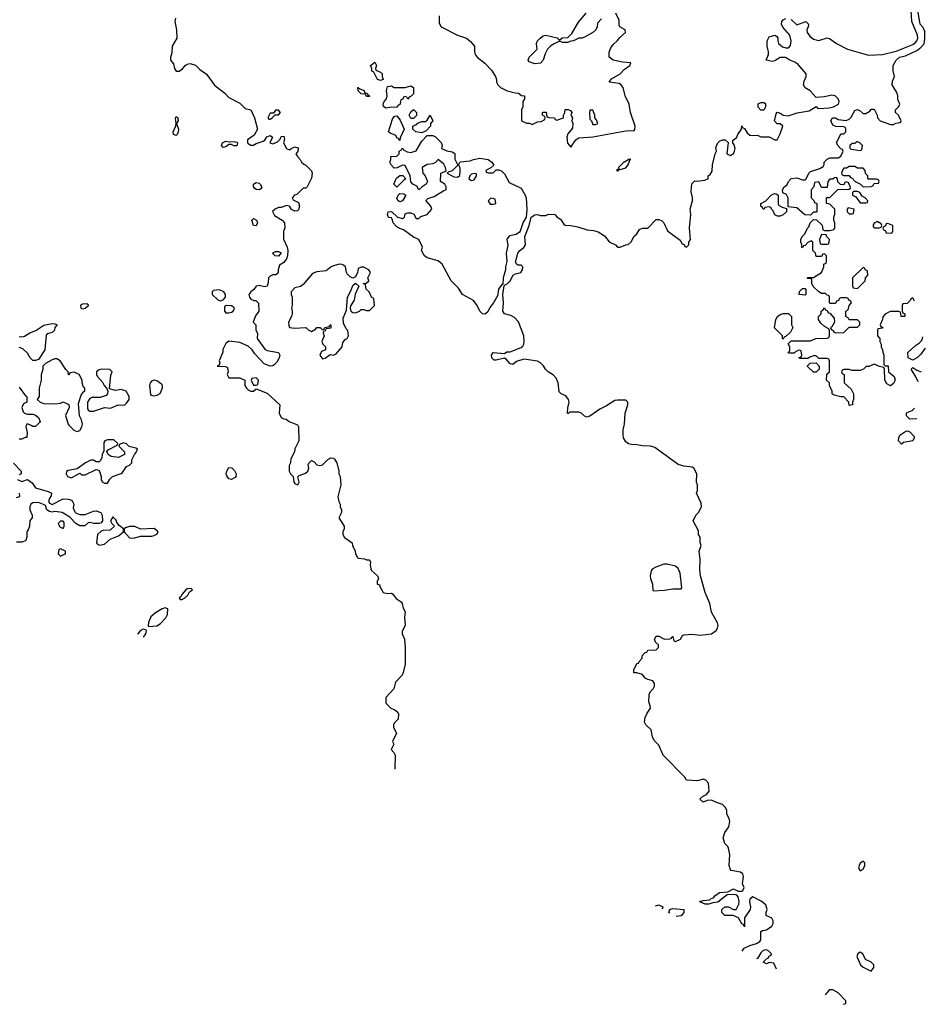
# Model space of a CAD drawing. Header units: inches. Extents: x 2380249 to 2585472, y 382747 to 546448.
# Tile 274 of 626: x 2483474 to 2490042, y 425804 to 432943. Entities that reach past the tile are written whole.
import ezdxf

# ---------------------------------------------------------------- set-up
doc = ezdxf.new("R2010")
doc.units = ezdxf.units.IN
doc.header["$MEASUREMENT"] = 0
for name, color, linetype in [('C4482', 7, 'Continuous'), ('C4483', 7, 'Continuous'), ('C4493', 7, 'Continuous')]:
    doc.layers.add(name, color=color, linetype=linetype)

msp = doc.modelspace()

# ---------------------------------------------------------------- linework, layer by layer
at = {"layer": 'C4482', "color": 4}
for points, elevation in [([(2483522, 430000), (2483518, 429990), (2483528, 429950), (2483526, 429914), (2483514, 429914), (2483490, 429902), (2483470, 429902)], 48), ([(2483596.4, 430000), (2483590, 429994), (2483570, 429994), (2483556.9, 430000)], 48), ([(2483834.3, 430000), (2483866.4, 429966.4), (2483890, 429958), (2483910, 429964.7), (2483924, 429990), (2483926.3, 430000)], 48), ([(2485492, 430000), (2485495.3, 429990), (2485498, 429890), (2485468.9, 429831.1), (2485468, 429810), (2485440.4, 429759.6), (2485438, 429730), (2485428, 429710), (2485428.7, 429670), (2485438, 429650), (2485458, 429630), (2485462.7, 429590), (2485470, 429579), (2485490.7, 429570), (2485500.7, 429590), (2485491.6, 429628.4), (2485501, 429639), (2485546.4, 429653.6), (2485564.7, 429670), (2485571, 429690), (2485565.4, 429714.6), (2485571.6, 429728.4), (2485590, 429746), (2485610, 429738), (2485630, 429714), (2485650, 429709.5), (2485670, 429715.1), (2485710, 429754), (2485730, 429765.2), (2485750, 429764), (2485756.6, 429756.6), (2485773.2, 429730), (2485788, 429670), (2485788, 429650), (2485798, 429630), (2485802, 429570), (2485782, 429482), (2485788.4, 429448.4), (2485798, 429430), (2485798, 429410), (2485808, 429390), (2485808, 429370), (2485788, 429330), (2485828, 429270), (2485828, 429250), (2485818, 429230), (2485818, 429210), (2485828.9, 429188.9), (2485886, 429150), (2485888, 429130), (2485908, 429090), (2485908.9, 429068.9), (2485923.1, 429043.1), (2485930, 429038), (2485974.6, 429034.6), (2485990, 429026), (2486010, 429026), (2486018, 429010), (2486015.3, 428990), (2486020.4, 428960.4), (2486026, 428950), (2486068.7, 428910), (2486075.3, 428890), (2486066, 428870), (2486066, 428850), (2486086, 428846), (2486086, 428834), (2486110, 428788.7), (2486141.2, 428781.2), (2486170, 428785.2), (2486178.9, 428778.9), (2486205.6, 428745.6), (2486241.2, 428721.2), (2486249, 428710), (2486256, 428676), (2486269, 428649), (2486265.1, 428610), (2486269.4, 428550.6), (2486248.7, 428510), (2486248.7, 428490), (2486264, 428450), (2486269, 428390), (2486268.9, 428271.1), (2486255.3, 428210), (2486248.7, 428190), (2486200.2, 428139.8), (2486188, 428090), (2486128.9, 428028.9), (2486130, 427986), (2486166, 427950), (2486190, 427942), (2486208, 427930), (2486222, 427910), (2486218, 427870), (2486190, 427842), (2486184, 427830), (2486184, 427810), (2486208, 427770), (2486178, 427710), (2486188, 427690), (2486168.7, 427650), (2486188.7, 427628.7), (2486198, 427610), (2486195, 427508.8)], 44), ([(2488712.5, 426189), (2488729.1, 426210.9), (2488769.2, 426230.8), (2488816.5, 426243.5), (2488842, 426258), (2488848.7, 426270), (2488848.4, 426331.6), (2488860.4, 426339.6), (2488890, 426344.7), (2488928, 426370), (2488938, 426390), (2488938, 426410), (2488928.4, 426428.4), (2488888.4, 426448.4), (2488888.7, 426470), (2488895.3, 426490), (2488884, 426524), (2488852.5, 426552.5), (2488790, 426584), (2488770, 426566), (2488767.3, 426550), (2488774, 426510), (2488770.6, 426490), (2488731, 426430), (2488730, 426366), (2488722, 426382), (2488710, 426386), (2488686, 426430), (2488648.4, 426448.4), (2488588.7, 426448.7), (2488566, 426470), (2488566, 426490), (2488588.7, 426511.3), (2488614, 426510), (2488650, 426491.3), (2488670, 426492), (2488689.2, 426530), (2488692.7, 426550), (2488684, 426584), (2488675.3, 426595.3), (2488659, 426599), (2488603.6, 426596.4), (2488536, 426544), (2488499.6, 426540.4), (2488470.8, 426529.2), (2488446, 426530), (2488406, 426546), (2488406, 426550), (2488430, 426556), (2488479, 426561), (2488488, 426570), (2488504.7, 426575.3), (2488515.3, 426590), (2488550, 426614.8), (2488610, 426618), (2488650, 426641), (2488683.6, 426623.6), (2488710, 426624.7), (2488718, 426630), (2488728, 426650), (2488716.4, 426676.4), (2488722.7, 426730), (2488719, 426750), (2488702, 426762), (2488634, 426774), (2488625.6, 426785.6), (2488619, 426810), (2488624, 426890), (2488614.6, 426934.6), (2488608.9, 426948.9), (2488588, 426970), (2488575.3, 427010), (2488588.7, 427050), (2488618, 427090), (2488624, 427130), (2488619, 427150), (2488603.2, 427183.2), (2488601.2, 427210), (2488593.2, 427230), (2488572.1, 427252.1), (2488526.3, 427266.3), (2488490, 427284), (2488459.6, 427280.4), (2488430, 427269), (2488406, 427290), (2488426, 427310), (2488454.6, 427325.4), (2488475.3, 427350), (2488470, 427406), (2488450, 427428), (2488430, 427435.3), (2488390, 427424), (2488309.1, 427429.1), (2488298, 427450), (2488140.9, 427610), (2488110, 427682), (2488075.5, 427715.5), (2488064.1, 427744.1), (2488054, 427794), (2488015.3, 427830), (2488006, 427850), (2488010, 427882), (2488024.7, 427915.3), (2488048, 427950), (2488047.3, 427967.3), (2488036.4, 427996.4), (2488038, 428050), (2488048.7, 428071.3), (2488068, 428090), (2488078, 428110), (2488078, 428130), (2488066, 428150), (2488030, 428158), (2488010, 428168), (2487990, 428195.3), (2487950, 428208), (2487928, 428208), (2487928, 428230), (2487950, 428274), (2487962, 428278), (2487966, 428290), (2487987.3, 428312.7), (2487988, 428330), (2488010, 428354), (2488022, 428358), (2488028.4, 428371.6), (2488090, 428374), (2488106, 428390), (2488106, 428410), (2488086, 428430), (2488078, 428450), (2488090, 428474), (2488110, 428472), (2488150, 428452), (2488190, 428454), (2488202, 428458), (2488206, 428470), (2488211.6, 428471.6), (2488218, 428438), (2488230, 428434), (2488266, 428450), (2488282, 428478), (2488290, 428482), (2488350, 428486.8), (2488410, 428480.7), (2488490, 428491), (2488525.2, 428514.8), (2488534, 428530), (2488539, 428550), (2488535.3, 428570), (2488490, 428646), (2488478, 428710), (2488445.2, 428790), (2488412.3, 428910), (2488407.2, 428952.8), (2488409.5, 429030), (2488402.7, 429090), (2488415.3, 429130), (2488408.7, 429151.3), (2488408, 429190), (2488398, 429210), (2488396.4, 429236.4), (2488358, 429310), (2488378, 429350), (2488398, 429370), (2488418, 429410), (2488416.4, 429436.4), (2488382, 429510), (2488388.7, 429530), (2488388.7, 429570), (2488382, 429590), (2488384, 429650), (2488364, 429690), (2488350, 429698), (2488290, 429705.1), (2488250, 429717), (2488080.1, 429840.1), (2488049.6, 429849.6), (2487991.8, 429851.8), (2487950, 429860.9), (2487910, 429862.9), (2487890, 429867.3), (2487870, 429880.9), (2487851.8, 429910), (2487849.6, 429930), (2487851.6, 429970), (2487858.9, 430000)], 36), ([(2483430, 429728), (2483486, 429670), (2483486, 429650), (2483470, 429642)], 48), ([(2483458, 429610), (2483490, 429594), (2483530, 429608.7), (2483565.2, 429585.2), (2483590, 429548), (2483682, 429522), (2483706, 429510), (2483702, 429490), (2483689.3, 429470.7), (2483684, 429450), (2483690, 429438), (2483710, 429428), (2483790, 429468), (2483827.3, 429467.3), (2483850, 429458), (2483858, 429450), (2483868, 429430), (2483863.1, 429403.1), (2483874, 429374), (2483884, 429364), (2483910, 429355.3), (2483950, 429355.3), (2484010, 429379.3), (2484030, 429382.7), (2484062, 429370), (2484073.2, 429350), (2484075.3, 429310), (2484064.7, 429295.3), (2484049.3, 429290.7), (2484010.8, 429290.8), (2483982, 429298), (2483970, 429294), (2483947.3, 429272.7), (2483910, 429272), (2483882, 429290), (2483836.9, 429336.9), (2483782, 429370), (2483730, 429378), (2483710, 429372), (2483690, 429378), (2483672, 429390), (2483661, 429421), (2483648.2, 429428.2), (2483610, 429442.4), (2483570, 429438.8), (2483555.3, 429430), (2483548, 429410), (2483548, 429390), (2483566, 429350), (2483566, 429330), (2483548.4, 429311.6), (2483546, 429270), (2483536.4, 429243.6), (2483526, 429230), (2483526, 429190), (2483518, 429170), (2483515.3, 429164.7), (2483490, 429154), (2483450, 429154)], 48), ([(2483450, 429477.2), (2483474.4, 429485.6), (2483474, 429510)], 48), ([(2484370, 428524), (2484347.7, 428512.3), (2484331, 428490), (2484329.5, 428486.8)], 48), ([(2484371.9, 428464.6), (2484389, 428490), (2484393.6, 428513.6), (2484390, 428518), (2484370, 428524)], 48), ([(2488084.4, 426518.3), (2488110, 426526), (2488138, 426510), (2488132.9, 426492.9)], 36), ([(2488188.1, 426463.9), (2488182, 426470), (2488188, 426490), (2488210, 426498.8), (2488290.9, 426490.9), (2488291, 426470), (2488270, 426444), (2488234.5, 426439.6)], 36), ([(2488890, 426198), (2488866.4, 426193.6), (2488850, 426178), (2488823.6, 426136.4), (2488818.3, 426133.6)], 36), ([(2488962.3, 426058.1), (2488942, 426102), (2488910, 426106), (2488890, 426098), (2488866, 426110), (2488890, 426134), (2488902, 426138), (2488910, 426154), (2488922, 426158), (2488926, 426170), (2488906, 426190), (2488890, 426198)], 36), ([(2489447.5, 425803.7), (2489466, 425810), (2489466, 425830), (2489410, 425888), (2489370, 425908), (2489350, 425908), (2489339.6, 425900.4), (2489314.9, 425873.2)], 36)]:
    msp.add_lwpolyline(points, dxfattribs=dict(at, elevation=elevation))
for points, elevation in [([(2489870, 429866), (2489848, 429890), (2489848.4, 429911.6), (2489858, 429930), (2489900.4, 429959.6), (2489910, 429962), (2489930, 429954), (2489959.6, 429919.6), (2489962, 429910), (2489952, 429890), (2489883.6, 429876.4)], 32), ([(2484156.4, 429896.4), (2484110, 429895.3), (2484091.6, 429888.4), (2484083.6, 429876.4), (2484083.6, 429816.4), (2484072, 429790), (2484070, 429766), (2484056.9, 429743.1), (2484050, 429738), (2484030, 429738), (2484010, 429748), (2483990, 429748), (2483951.1, 429728.9), (2483890, 429686), (2483826, 429674), (2483812.7, 429667.3), (2483812, 429650), (2483822, 429630), (2483850, 429622), (2483910, 429654), (2483923.6, 429643.6), (2483950, 429642), (2484030, 429682), (2484039.6, 429679.6), (2484050, 429674), (2484064.7, 429630), (2484064.7, 429610), (2484071.6, 429591.6), (2484090, 429582), (2484110, 429582), (2484128.9, 429611.1), (2484148, 429630), (2484210, 429652), (2484220.4, 429659.6), (2484250, 429702), (2484270, 429712), (2484288, 429730), (2484288, 429752), (2484306, 429790), (2484322, 429810), (2484328, 429830), (2484317.2, 429837.2), (2484269, 429849), (2484250, 429868), (2484225.4, 429874.6), (2484198, 429862), (2484194, 429850), (2484234, 429810), (2484234, 429790), (2484190, 429768.7), (2484136.5, 429776.5), (2484115.3, 429790), (2484107.3, 429812.7), (2484115.3, 429824.7), (2484182, 429858), (2484186, 429870)], 48), ([(2485010, 429609.2), (2484990, 429614), (2484975.5, 429635.5), (2484972.7, 429650), (2484976, 429670), (2484990, 429694.8), (2485013, 429693), (2485033, 429673), (2485044, 429650), (2485042.8, 429630), (2485037.5, 429622.5)], 44), ([(2483790, 429306), (2483770, 429306), (2483754, 429290), (2483766, 429266), (2483790, 429254), (2483798, 429270), (2483796.4, 429296.4)], 48), ([(2484150, 429338), (2484132, 429310), (2484142, 429290), (2484162, 429270), (2484130, 429242), (2484080.7, 429239.3), (2484066, 429234), (2484038, 429210), (2484032, 429150), (2484039.6, 429139.6), (2484052, 429132), (2484090, 429141), (2484130, 429176), (2484190, 429200.7), (2484228, 429230), (2484226, 429250), (2484196.4, 429276.4), (2484178, 429298), (2484173.6, 429313.6)], 48), ([(2484270, 429268.7), (2484241, 429259), (2484232, 429250), (2484232, 429230), (2484270, 429186.8), (2484290, 429182.8), (2484310, 429186), (2484350, 429198), (2484430, 429198), (2484450, 429202), (2484468.4, 429211.6), (2484478, 429230), (2484450, 429253.2), (2484350, 429248), (2484308.4, 429268.4)], 48), ([(2483770, 429106), (2483758, 429102), (2483754, 429070), (2483770, 429054), (2483790, 429062), (2483806, 429070), (2483806, 429090)], 48), ([(2488170, 428994), (2488146, 428994), (2488086.4, 428973.6), (2488062, 428958), (2488053.7, 428946.3), (2488045.5, 428910), (2488048, 428890), (2488063, 428850), (2488065.8, 428805.8), (2488070, 428801), (2488150, 428806.8), (2488210, 428817.1), (2488270, 428816), (2488275.9, 428824.1), (2488263.5, 428930), (2488250, 428962.7), (2488230, 428979.3)], 44), ([(2484718, 428818), (2484690, 428817.2), (2484678, 428810), (2484650, 428775.3), (2484642, 428758), (2484632, 428750), (2484638, 428738), (2484650, 428738), (2484670, 428747.3), (2484692.7, 428770), (2484705.2, 428794.8), (2484728, 428810)], 48), ([(2484530, 428677.2), (2484507.7, 428672.3), (2484458, 428642), (2484426.4, 428613.6), (2484407.3, 428572.7), (2484406, 428546), (2484410, 428542), (2484470, 428547.3), (2484496.2, 428563.8), (2484535.1, 428604.9), (2484546.6, 428630), (2484548, 428670)], 48), ([(2489590, 426842), (2489570, 426828), (2489561, 426810), (2489558, 426790), (2489570, 426772), (2489590, 426784.7), (2489604, 426810), (2489602, 426830)], 36), ([(2489570, 426182), (2489562, 426178), (2489552, 426170), (2489544.7, 426150), (2489572, 426090), (2489590, 426072), (2489650, 426044.7), (2489668.7, 426070), (2489668, 426090), (2489650, 426108), (2489608.7, 426128.7), (2489588, 426170)], 36)]:
    msp.add_lwpolyline(points, close=True, dxfattribs=dict(at, elevation=elevation))
at = {"layer": 'C4483', "color": 4}
for points, elevation in [([(2486516, 432970), (2486516.9, 432916.9), (2486530.9, 432890.9), (2486650, 432831.3), (2486714, 432810), (2486743.6, 432783.6), (2486771.6, 432751.6), (2486771.3, 432710), (2486778, 432690), (2486792, 432670), (2486846.4, 432626.4), (2486896.9, 432576.9), (2486924.7, 432530), (2486932, 432510), (2486932, 432490), (2486942, 432470), (2486962, 432450), (2487010, 432426), (2487068.4, 432411.6), (2487091.1, 432411.1), (2487112.7, 432392.7), (2487134, 432390), (2487134, 432370), (2487122, 432350), (2487122, 432310), (2487114, 432290), (2487114, 432210), (2487150, 432192), (2487171.6, 432191.6), (2487190, 432182), (2487230, 432202), (2487256.4, 432203.6), (2487282, 432218), (2487286, 432230), (2487282, 432242), (2487266, 432250), (2487266, 432270), (2487270, 432272), (2487291.1, 432271.1), (2487298, 432238), (2487312.7, 432232.7), (2487351.6, 432231.6), (2487358, 432218), (2487370, 432214), (2487418, 432230), (2487418, 432250), (2487428, 432270), (2487430, 432291), (2487451.3, 432291.3), (2487470, 432282), (2487478, 432270), (2487472, 432250), (2487482, 432230), (2487478, 432210), (2487484.7, 432190), (2487483.6, 432156.4), (2487450, 432115.3), (2487441.6, 432090), (2487446.7, 432046.7), (2487470, 432018), (2487507.2, 432072.8), (2487530, 432085.3), (2487630, 432093.4), (2487870, 432136.9), (2487930, 432138.8), (2487934.2, 432145.8), (2487936.4, 432170), (2487903, 432270), (2487893.3, 432330), (2487864.7, 432390), (2487851.2, 432451.2), (2487833.4, 432473.4), (2487820.7, 432480.7), (2487748, 432490), (2487766.3, 432513.7), (2487830, 432551.3), (2487858, 432582), (2487898, 432610), (2487906, 432630), (2487845.4, 432634.6), (2487778, 432650), (2487748, 432670), (2487748.4, 432708.4), (2487760.2, 432739.8), (2487778, 432762), (2487809.1, 432790.9), (2487825.6, 432814.4), (2487868, 432850), (2487866, 432870), (2487826, 432890), (2487820.4, 432900.4), (2487820.4, 432940.4), (2487798, 432990)], 44), ([(2487694, 432950), (2487663.6, 432916.4), (2487662, 432890), (2487652, 432870), (2487631.3, 432850), (2487570, 432815.3), (2487550, 432808.7), (2487530, 432808.7), (2487490, 432788.7), (2487470, 432788), (2487450, 432778), (2487410, 432778), (2487390, 432786), (2487350, 432768), (2487326.4, 432753.6), (2487302, 432730), (2487284.7, 432695.3), (2487271.3, 432650), (2487250, 432628.7), (2487210, 432622), (2487170, 432638), (2487162, 432650), (2487168.7, 432670), (2487228, 432730), (2487222, 432770), (2487229.4, 432790.6), (2487248.7, 432810), (2487270, 432824.7), (2487290, 432830.8), (2487371.1, 432811.1), (2487390, 432794), (2487408.9, 432811.1), (2487450, 432814), (2487478, 432842), (2487526, 432926), (2487582, 432990)], 44), ([(2489070, 432944.7), (2489110, 432904.7), (2489174, 432930), (2489194, 432910), (2489192, 432892), (2489182, 432870), (2489184.7, 432850), (2489203.5, 432823.5), (2489230, 432801), (2489270, 432790.8), (2489330, 432811), (2489346.4, 432806.4), (2489398, 432770), (2489478, 432730), (2489630, 432686), (2489730, 432690.4), (2489830, 432714), (2489950, 432762.8), (2489970, 432776.5), (2489980.4, 432790), (2489986.4, 432810), (2489985.6, 432830), (2489943.1, 432930), (2489938.4, 433010)], 36), ([(2490000, 432939.5), (2489987.8, 433010), (2489990, 433031.3), (2490000, 433054.7)], 32), ([(2484605.1, 432954.9), (2484600.5, 432930), (2484612, 432870), (2484612.7, 432810), (2484579.6, 432750), (2484578, 432702), (2484568.4, 432668.4), (2484568, 432650), (2484590, 432622), (2484597, 432590), (2484609.4, 432570), (2484631.4, 432568.6), (2484653.8, 432586.2), (2484673.4, 432610), (2484690, 432620.5), (2484710, 432626), (2484750, 432612.6), (2484780.5, 432580.5), (2484830, 432547.3), (2484887.2, 432467.2), (2484960.9, 432410), (2484990, 432379.5), (2485070, 432338), (2485110, 432299), (2485150, 432288), (2485178, 432230), (2485199, 432150), (2485174, 432106), (2485127.5, 432072.5), (2485126, 432050), (2485130, 432045.2), (2485150, 432032.7), (2485170, 432033.2), (2485190, 432045.2), (2485239.1, 432060.9), (2485252, 432070), (2485265.8, 432094.2), (2485290, 432102), (2485308, 432090), (2485288.7, 432050), (2485310, 432042), (2485343.6, 432056.4), (2485363.6, 432076.4), (2485370, 432095.3), (2485390, 432098), (2485393.6, 432073.6), (2485388, 432050), (2485408.7, 432010), (2485430, 431998), (2485442, 432010), (2485470, 432021.2), (2485494, 432014), (2485492.5, 431987.5), (2485478, 431970), (2485488, 431950), (2485508.7, 431930), (2485518, 431910), (2485534.6, 431894.6), (2485550, 431888.7), (2485590, 431846), (2485595.3, 431830), (2485590, 431794), (2485558, 431730), (2485550, 431722), (2485530, 431722), (2485484, 431676), (2485468, 431670), (2485449.2, 431650.8), (2485456.4, 431636.4), (2485496.6, 431616.6), (2485502.9, 431590), (2485496.9, 431563.1), (2485490, 431557.3), (2485470, 431553.4), (2485445.8, 431565.8), (2485430, 431591.3), (2485410, 431596), (2485370, 431582), (2485350, 431582), (2485326, 431570), (2485308.4, 431551.6), (2485323.1, 431523.1), (2485378, 431490), (2485395.3, 431470), (2485398, 431430), (2485388, 431410), (2485388.4, 431351.6), (2485414.6, 431294.6), (2485418, 431270), (2485415.3, 431230), (2485408, 431210), (2485390, 431182), (2485358, 431162), (2485348, 431130), (2485348, 431110), (2485340.4, 431099.6), (2485330, 431092), (2485310, 431092), (2485290, 431082), (2485278, 431070), (2485276.4, 431036.4), (2485268.4, 431011.6), (2485250, 431006), (2485210, 431016), (2485190, 431011.3), (2485172.7, 430987.3), (2485149.5, 430970.5), (2485137.2, 430950), (2485141.2, 430930), (2485150, 430915.3), (2485172.7, 430907.3), (2485187.3, 430907.3), (2485207.3, 430887.3), (2485208, 430830), (2485184.1, 430795.9), (2485168, 430750), (2485186, 430730), (2485187.3, 430692.7), (2485198, 430670), (2485197.2, 430630), (2485252.9, 430552.9), (2485270, 430544), (2485350, 430528.7), (2485361.2, 430510), (2485356, 430490), (2485339.5, 430460.5), (2485320.4, 430439.6), (2485310, 430432), (2485290, 430431.3), (2485247.7, 430447.7), (2485180.7, 430520.7), (2485160.7, 430550), (2485130, 430576), (2485070, 430602), (2484990, 430611.3), (2484970, 430594), (2484948.4, 430551.6), (2484947.3, 430532.7), (2484922, 430470), (2484926, 430454), (2484922, 430438), (2484906, 430430), (2484967.3, 430427.3), (2484982, 430422), (2484986, 430390), (2484978, 430370), (2484990, 430346), (2485070, 430346), (2485106, 430330), (2485108, 430290), (2485118, 430270), (2485130, 430258), (2485150, 430248.7), (2485170, 430248.7), (2485190, 430266), (2485270, 430235.3), (2485362, 430150), (2485355.3, 430090), (2485370, 430058), (2485390, 430048), (2485407.3, 430047.3), (2485428.7, 430028.7), (2485490, 430006), (2485492, 430000)], 44), ([(2487858.9, 430000), (2487861.3, 430010), (2487865.1, 430090), (2487884.2, 430150), (2487883.7, 430170), (2487870, 430183.7), (2487810, 430184.7), (2487790, 430180.5), (2487730, 430142), (2487681.7, 430118.3), (2487610, 430069.2), (2487590, 430062), (2487569.1, 430069.1), (2487550, 430088), (2487530, 430098), (2487462, 430098), (2487450, 430086), (2487446, 430090), (2487448.9, 430128.9), (2487459, 430170), (2487455.3, 430190), (2487435.3, 430215.3), (2487402, 430230), (2487385.4, 430245.4), (2487379.6, 430310), (2487364.4, 430344.4), (2487345.7, 430365.7), (2487306.6, 430390), (2487288.4, 430408.4), (2487273.5, 430433.5), (2487250, 430455.1), (2487230, 430467), (2487130, 430481.2), (2487076, 430464), (2487050, 430442), (2487030, 430448), (2487002, 430482), (2486990, 430488.7), (2486930, 430474), (2486915.3, 430475.3), (2486898, 430490), (2486895.3, 430510), (2486908.7, 430530), (2486990, 430522), (2487006, 430534), (2487030, 430534.8), (2487110, 430564.9), (2487123.6, 430576.4), (2487129.7, 430590.3), (2487133.6, 430610), (2487129.6, 430650), (2487091.2, 430751.2), (2487063.1, 430783.1), (2487037.1, 430797.1), (2486989.6, 430809.6), (2486977.2, 430830), (2486983.7, 430890), (2486977.2, 430950), (2486987.3, 431012.7), (2486997.2, 431022.8), (2487010, 431027.3), (2487031.2, 431048.8), (2487053.2, 431090), (2487070, 431100.5), (2487108, 431110), (2487121.2, 431130), (2487124, 431150), (2487110, 431164), (2487090, 431164), (2487078, 431170), (2487069, 431190), (2487078, 431210), (2487086, 431250), (2487100.7, 431270), (2487129.8, 431290.2), (2487143.5, 431310), (2487138.4, 431370), (2487169.2, 431450), (2487184, 431510), (2487210, 431526.8), (2487230, 431531.3), (2487250, 431522), (2487290, 431522), (2487310, 431532), (2487354, 431530), (2487371.6, 431511.6), (2487396.9, 431496.9), (2487419.6, 431459.6), (2487430, 431452), (2487470, 431450.8), (2487521, 431441), (2487590, 431418.8), (2487634.4, 431414.4), (2487670, 431404.7), (2487714.4, 431374.4), (2487750, 431332), (2487794, 431310), (2487810, 431294), (2487830, 431294), (2487868.9, 431311.1), (2487888, 431312), (2487908.4, 431331.6), (2487930, 431372), (2487949.1, 431390.9), (2487970, 431422), (2487990, 431431.3), (2488030, 431432), (2488090, 431494), (2488110, 431494), (2488130, 431484.7), (2488144.7, 431470), (2488171, 431411), (2488263.6, 431343.6), (2488278, 431318), (2488292.7, 431312.7), (2488298, 431298), (2488310, 431294), (2488326, 431310), (2488326, 431330), (2488338, 431350), (2488332.3, 431430), (2488340.9, 431530), (2488336, 431570), (2488354.5, 431630), (2488354, 431654), (2488344.7, 431695.3), (2488348.4, 431751.6), (2488370, 431774), (2488390, 431772), (2488440.4, 431779.6), (2488466, 431790), (2488468, 431810), (2488480.4, 431819.6), (2488495.3, 431844.7), (2488499, 431890), (2488518, 431970), (2488528, 431990), (2488523.1, 432016.9), (2488538, 432050), (2488550, 432062), (2488570, 432071.3), (2488590, 432071.3), (2488612.7, 432052.7), (2488602, 431970), (2488630, 431958.8), (2488650, 431972), (2488659, 431990), (2488662, 432010), (2488655.3, 432035.3), (2488646, 432050), (2488646, 432070), (2488673.6, 432086.4), (2488682, 432110), (2488708.7, 432150), (2488710, 432174), (2488718, 432158), (2488730, 432154), (2488750, 432122), (2488770, 432104.7), (2488830, 432102), (2488850, 432094), (2488910, 432094), (2488950, 432072), (2488967.3, 432072.7), (2488990, 432114), (2489008, 432170), (2488990, 432188), (2488968.4, 432188.4), (2488948.9, 432208.9), (2488960.4, 432259.6), (2488968, 432272), (2488990, 432264.7), (2489010.7, 432250.7), (2489046.8, 432246.8), (2489112.1, 432267.9), (2489198.6, 432281.4), (2489250, 432314), (2489261, 432301), (2489270, 432298), (2489343.8, 432303.8), (2489375.3, 432310), (2489413.2, 432330), (2489417.2, 432350), (2489410, 432368), (2489388, 432390), (2489364.5, 432395.5), (2489310, 432384), (2489250, 432378), (2489207, 432427), (2489169.5, 432449.5), (2489159, 432470), (2489163.2, 432496.8), (2489178, 432530), (2489178, 432550), (2489118.4, 432618.4), (2489095.1, 432635.1), (2489058, 432650), (2489028.9, 432668.9), (2488990, 432668.7), (2488950, 432644), (2488930, 432639), (2488888, 432650), (2488904, 432690), (2488904, 432710), (2488894, 432750), (2488894, 432790), (2488910, 432818), (2488950, 432831.3), (2488963.6, 432823.6), (2488971.1, 432811.1), (2488971.3, 432790), (2488978, 432770), (2489006, 432746), (2489030, 432738), (2489050, 432738), (2489064.7, 432755.3), (2489069, 432790), (2489059, 432830), (2489008.9, 432888.9), (2488998, 432910), (2489002, 432930), (2489010, 432942), (2489030, 432952)], 36), ([(2489963.2, 430902.6), (2489950, 430926), (2489938, 430922), (2489934, 430910), (2489910, 430886), (2489878, 430882), (2489874, 430870), (2489874, 430830), (2489878, 430818), (2489894, 430810), (2489894, 430790), (2489866, 430790), (2489862, 430822), (2489850, 430826), (2489790, 430828), (2489778, 430822), (2489751.6, 430808.4), (2489732.7, 430787.3), (2489731.6, 430768.4), (2489714, 430730), (2489718, 430718), (2489734, 430710), (2489730, 430706), (2489698, 430702), (2489694, 430690), (2489694, 430650), (2489711.6, 430631.6), (2489712, 430610), (2489722, 430590), (2489722, 430570), (2489732, 430550), (2489732.7, 430532.7), (2489742, 430510), (2489742, 430442), (2489750, 430434), (2489772.7, 430432.7), (2489774, 430390), (2489816, 430356), (2489822, 430330), (2489810, 430306), (2489790, 430288), (2489763.1, 430303.1), (2489748, 430330), (2489746, 430410), (2489742, 430422), (2489710, 430428), (2489670, 430446), (2489631.1, 430428.9), (2489612, 430428), (2489594, 430410), (2489570, 430398), (2489510, 430398), (2489490, 430406), (2489450, 430406), (2489438, 430402), (2489434, 430390), (2489438, 430378), (2489454, 430370), (2489454, 430310), (2489503.6, 430263.6), (2489522, 430230), (2489522, 430190), (2489514, 430170), (2489514, 430150), (2489490, 430146), (2489486, 430170), (2489450, 430208), (2489430, 430208), (2489380.4, 430220.4), (2489366, 430230), (2489366, 430250), (2489348, 430290), (2489348, 430310), (2489326, 430330), (2489328.4, 430371.6), (2489346, 430390), (2489347.3, 430467.3), (2489342, 430482), (2489330, 430486), (2489270, 430486), (2489250, 430506), (2489230, 430506), (2489203.6, 430496.4), (2489190, 430486), (2489130, 430486), (2489127.3, 430492.7), (2489142, 430498), (2489146, 430510), (2489142, 430542), (2489130, 430546), (2489103.6, 430536.4), (2489090, 430526), (2489050, 430526), (2489046, 430530), (2489058, 430542), (2489058, 430570), (2489048, 430592), (2489070, 430614), (2489210, 430614), (2489248.7, 430631.3), (2489330, 430634), (2489342, 430638), (2489346, 430650), (2489346, 430690), (2489342, 430702), (2489310, 430718), (2489283.1, 430743.1), (2489266, 430770), (2489266, 430790), (2489286, 430810), (2489286, 430830), (2489302, 430838), (2489310, 430854), (2489318, 430838), (2489332.7, 430832.7), (2489338, 430818), (2489350, 430814), (2489379.6, 430779.6), (2489382, 430750), (2489363.6, 430716.4), (2489354, 430710), (2489358, 430698), (2489374, 430690), (2489378, 430678), (2489392.7, 430672.7), (2489450, 430674), (2489490, 430714), (2489550, 430714), (2489566, 430730), (2489566, 430750), (2489550, 430766), (2489490, 430766), (2489482, 430782), (2489466, 430790), (2489466, 430830), (2489482, 430838), (2489488.4, 430871.6), (2489506, 430890), (2489502, 430902), (2489486, 430910), (2489482, 430922), (2489470, 430926), (2489430, 430926), (2489418, 430922), (2489414, 430910), (2489398, 430902), (2489390, 430886), (2489350, 430886), (2489346, 430890), (2489346, 430930), (2489342, 430942), (2489330, 430946), (2489318, 430958), (2489290, 430958), (2489268.4, 430968.4), (2489228.7, 431008.7), (2489218, 431030), (2489218, 431058), (2489210, 431066), (2489190, 431066), (2489186, 431070), (2489190, 431074), (2489230, 431074), (2489288, 431110), (2489306, 431150), (2489306, 431170), (2489322, 431178), (2489326, 431190), (2489326, 431230), (2489310, 431246), (2489298, 431242), (2489290, 431226), (2489250, 431226), (2489246, 431250), (2489226, 431270), (2489226, 431330), (2489216.4, 431336.4), (2489210, 431338), (2489190, 431328), (2489170, 431306), (2489158, 431302), (2489150, 431288), (2489146, 431290), (2489146, 431310), (2489138, 431330), (2489138, 431350), (2489148, 431370), (2489168, 431390), (2489188.4, 431431.6), (2489198, 431442), (2489206, 431470), (2489230, 431494), (2489252.7, 431492.7), (2489292.7, 431452.7), (2489298, 431418), (2489310, 431414), (2489350, 431414), (2489378, 431422), (2489386, 431430), (2489386, 431470), (2489378, 431490), (2489378, 431510), (2489386, 431530), (2489386, 431570), (2489350, 431606), (2489326, 431610), (2489326, 431650), (2489330, 431654), (2489350, 431654), (2489407.3, 431712.7), (2489490, 431714), (2489498, 431722), (2489496.4, 431736.4), (2489482, 431762), (2489470, 431766), (2489458, 431762), (2489450, 431746), (2489427.3, 431747.3), (2489407.3, 431767.3), (2489406, 431790), (2489398, 431798), (2489383.6, 431796.4), (2489370, 431786), (2489350, 431786), (2489334, 431770), (2489330, 431726), (2489290, 431726), (2489270, 431766), (2489238, 431762), (2489234, 431730), (2489214, 431710), (2489214, 431650), (2489232.7, 431632.7), (2489238, 431618), (2489254, 431610), (2489254, 431550), (2489250, 431546), (2489230, 431546), (2489210, 431526), (2489168.4, 431528.4), (2489110, 431578), (2489046, 431586), (2489046, 431650), (2489034.6, 431674.6), (2489007.3, 431687.3), (2489006, 431710), (2489018, 431730), (2489036.5, 431743.5), (2489049, 431770), (2489070, 431790.8), (2489110, 431796), (2489150, 431782), (2489170, 431782), (2489175.3, 431784.7), (2489198, 431830), (2489210, 431842), (2489276.4, 431863.6), (2489302, 431878), (2489308, 431892), (2489308.7, 431910), (2489330, 431931.3), (2489350, 431942), (2489410, 431942), (2489430, 431954), (2489446, 431990), (2489442, 432002), (2489430, 432006), (2489408.9, 432028.9), (2489398, 432050), (2489426, 432110), (2489430, 432114), (2489450, 432114), (2489466, 432130), (2489466, 432150), (2489462, 432162), (2489450, 432166), (2489392.7, 432167.3), (2489370, 432178), (2489355.3, 432210), (2489368, 432230), (2489390, 432230.7), (2489410, 432218), (2489468.4, 432211.6), (2489490, 432222), (2489504, 432236), (2489530, 432284.7), (2489550.9, 432290.9), (2489570, 432282), (2489590, 432262), (2489610, 432262), (2489640.4, 432279.6), (2489650, 432294), (2489670, 432294), (2489691.6, 432251.6), (2489694, 432230), (2489714, 432210), (2489790, 432182), (2489810, 432182), (2489828.4, 432191.6), (2489862, 432198), (2489866, 432210), (2489848, 432250), (2489826, 432270), (2489826, 432290), (2489850, 432314), (2489858, 432330), (2489843.1, 432363.1), (2489842, 432390), (2489834.6, 432414.6), (2489802, 432470), (2489803.1, 432496.9), (2489818, 432530), (2489808.4, 432571.6), (2489808.7, 432610), (2489829.2, 432650), (2489855.3, 432670), (2489899.1, 432680.9), (2489980.9, 432719.1), (2490000, 432732.8)], 32), ([(2483470, 430644.5), (2483490, 430642.7), (2483510, 430649.3), (2483548.1, 430671.9), (2483590.5, 430689.5), (2483650, 430729), (2483710, 430739), (2483730, 430738), (2483746, 430730), (2483728.4, 430711.6), (2483727.3, 430692.7), (2483710, 430674), (2483674.6, 430665.4), (2483665.6, 430654.4), (2483657.2, 430550), (2483610, 430478), (2483590, 430471.3), (2483570, 430472), (2483550, 430492), (2483530, 430524.7), (2483496.8, 430556.8), (2483470, 430566.8)], 48), ([(2490000, 430508.5), (2489985.4, 430494.6), (2489950, 430475.3), (2489918, 430490), (2489915.3, 430530), (2489970, 430581), (2490000, 430599.6)], 32), ([(2483926.3, 430000), (2483928.7, 430010), (2483922, 430042), (2483908.7, 430070), (2483900.2, 430159.8), (2483920.2, 430219.8), (2483936.4, 430243.6), (2483946, 430250), (2483946, 430270), (2483938, 430278), (2483928, 430310), (2483928, 430330), (2483906, 430370), (2483870, 430386), (2483838, 430382), (2483832.7, 430367.3), (2483827.3, 430367.3), (2483826, 430390), (2483810, 430406), (2483768, 430470), (2483743.1, 430483.1), (2483730, 430484), (2483710, 430477.2), (2483662, 430450), (2483642, 430430), (2483642, 430410), (2483631.1, 430368.9), (2483630.9, 430329.1), (2483614.8, 430270), (2483616, 430210), (2483602, 430190), (2483622, 430170), (2483650, 430161), (2483730, 430158), (2483770, 430162), (2483790, 430171.3), (2483830, 430152), (2483832, 430130), (2483806, 430074), (2483824.7, 430010), (2483834.3, 430000)], 48), ([(2489990.5, 430317.5), (2489990, 430318), (2489973.6, 430353.6), (2489938, 430410), (2489950, 430422), (2489981, 430401), (2490000, 430394.4)], 32), ([(2483470, 430278), (2483515.3, 430215.3), (2483526, 430210), (2483526, 430170), (2483503.1, 430156.9), (2483488.9, 430131.1), (2483500.2, 430100.2), (2483509.1, 430089.1), (2483530, 430082), (2483570, 430082), (2483590, 430075.3), (2483610, 430058), (2483622, 430030), (2483619, 430021), (2483596.4, 430000)], 48), ([(2489979.9, 430047.7), (2489930, 430046), (2489906, 430070), (2489906, 430090), (2489910, 430094), (2489946, 430110), (2489963.2, 430127.2)], 32), ([(2483556.9, 430000), (2483531.6, 430011.6), (2483526, 430010), (2483522, 430000)], 48)]:
    msp.add_lwpolyline(points, dxfattribs=dict(at, elevation=elevation))
for points, elevation in [([(2486090, 432502), (2486069.1, 432509.1), (2486042, 432562), (2486028.7, 432568.7), (2486028, 432590), (2486018, 432610), (2486050, 432634), (2486062, 432610), (2486054, 432590), (2486058, 432578), (2486090, 432562), (2486102, 432550), (2486102, 432530), (2486110, 432508)], 36), ([(2485990, 432386), (2485982, 432402), (2485950, 432406), (2485930, 432426), (2485926, 432450), (2485930, 432452), (2485942, 432442), (2485972, 432430), (2485974, 432414), (2485994, 432410), (2485998, 432398), (2486012, 432390), (2486010, 432386)], 36), ([(2486290, 432366), (2486282, 432382), (2486270, 432386), (2486258, 432382), (2486252.7, 432367.3), (2486238, 432362), (2486230, 432326), (2486218, 432322), (2486210, 432306), (2486170, 432308.7), (2486130, 432301.2), (2486113.6, 432313.6), (2486109.2, 432330), (2486117.2, 432350), (2486133.2, 432370), (2486139, 432390), (2486135.3, 432430), (2486142, 432458), (2486170, 432462), (2486190, 432452), (2486270, 432452), (2486310, 432462), (2486330, 432451.3), (2486330, 432406), (2486312.7, 432387.3), (2486298, 432382)], 36), ([(2485350, 432286), (2485330, 432286), (2485314, 432266), (2485290, 432266), (2485274, 432230), (2485282, 432222), (2485290, 432222), (2485306, 432230), (2485326, 432254), (2485350, 432254), (2485366, 432270)], 44), ([(2486310, 432226), (2486298, 432250), (2486310, 432274), (2486330, 432292), (2486352, 432270), (2486351.6, 432248.4), (2486330, 432226)], 36), ([(2487630, 432286), (2487610, 432286), (2487606.8, 432270), (2487610, 432222), (2487622, 432210), (2487630, 432182), (2487650, 432182), (2487666, 432190), (2487656.4, 432216.4), (2487646, 432230), (2487646, 432250)], 48), ([(2488850, 432286), (2488830, 432308), (2488830, 432332), (2488850, 432342), (2488870, 432342), (2488876.9, 432336.9), (2488882, 432330), (2488882, 432310), (2488870, 432286)], 36), ([(2484610, 432102.9), (2484589.7, 432109.7), (2484587.6, 432130), (2484607.2, 432172.8), (2484609.5, 432190), (2484604.5, 432230), (2484610, 432241), (2484621, 432230), (2484624.7, 432210), (2484611.3, 432190), (2484624.9, 432150), (2484623.8, 432130), (2484617.1, 432110)], 44), ([(2486230, 432066), (2486222, 432082), (2486210, 432086), (2486202, 432102), (2486160.2, 432120.2), (2486148.7, 432130), (2486178, 432222), (2486190, 432242), (2486196.4, 432243.6), (2486210, 432244.7), (2486234, 432214), (2486262, 432150), (2486232.7, 432087.3)], 36), ([(2486390, 432122), (2486348, 432130), (2486326, 432150), (2486326, 432170), (2486350, 432182), (2486364, 432196), (2486390, 432204.7), (2486416.4, 432203.6), (2486430, 432214), (2486450, 432251.3), (2486471.3, 432210), (2486454, 432190), (2486454, 432170), (2486422, 432138)], 36), ([(2484996.9, 432056.9), (2485030, 432058.8), (2485050, 432054.8), (2485054.8, 432050), (2485050, 432029.3), (2485027, 432027), (2485010, 432038), (2484990, 432038), (2484970, 432021.2), (2484950, 432015.3), (2484939, 432030), (2484945.2, 432050), (2484970, 432062.8)], 44), ([(2486650, 431894), (2486662, 431898), (2486669, 431911), (2486740.4, 431919.6), (2486766, 431930), (2486810, 431938.8), (2486871.3, 431930), (2486898, 431910), (2486912, 431888), (2486892, 431868), (2486854, 431850), (2486858, 431838), (2486872.7, 431832.7), (2486907.3, 431832.7), (2486930, 431854), (2486950, 431854), (2486970, 431844.7), (2486990, 431824.7), (2487023.1, 431763.1), (2487110, 431721), (2487140.7, 431670), (2487146.8, 431650), (2487152.4, 431567.6), (2487146.8, 431510), (2487124.4, 431475.6), (2487104, 431410), (2487097.6, 431402.4), (2487073.7, 431386.3), (2487025.3, 431374.7), (2487008, 431352), (2487014.4, 431305.6), (2487002, 431250), (2487006.8, 431190), (2486997.3, 431150), (2486997.3, 431130), (2486980.4, 431070), (2486976.9, 431023.1), (2486970, 431022), (2486947.3, 430990), (2486938.8, 430941.2), (2486910.3, 430889.7), (2486883.4, 430856.6), (2486870, 430825.2), (2486850, 430807.6), (2486829.7, 430809.7), (2486810, 430829.2), (2486791.5, 430871.5), (2486765.6, 430905.6), (2486686, 430950), (2486655.9, 430995.9), (2486604, 431050), (2486538, 431170), (2486510, 431195.3), (2486430, 431215.3), (2486408.7, 431230), (2486389, 431270), (2486394.6, 431294.6), (2486368.7, 431348.7), (2486330, 431365.2), (2486258, 431418), (2486224, 431430), (2486210, 431441.2), (2486182, 431470), (2486176.4, 431496.4), (2486170, 431506), (2486150, 431508.7), (2486142, 431530), (2486146, 431550), (2486170, 431552), (2486214, 431510), (2486250, 431502), (2486266, 431510), (2486270, 431534), (2486290, 431542), (2486310, 431542), (2486332, 431532), (2486350, 431502), (2486370, 431502), (2486384, 431516), (2486430, 431531.3), (2486462, 431570), (2486455.3, 431590), (2486422, 431630), (2486424, 431636), (2486434.6, 431645.4), (2486479.5, 431660.5), (2486550, 431704.7), (2486566, 431710), (2486568, 431730), (2486558, 431750), (2486526, 431770), (2486528, 431830), (2486558, 431842), (2486566, 431850), (2486562, 431870), (2486550, 431895.3), (2486510, 431928), (2486490, 431908), (2486470, 431898), (2486430, 431894), (2486392, 431870), (2486398, 431830), (2486414, 431810), (2486432, 431770), (2486422, 431750), (2486392, 431730), (2486370, 431708), (2486354.6, 431734.6), (2486326, 431750), (2486310, 431766), (2486306, 431810), (2486270, 431886), (2486250, 431888), (2486211.6, 431868.4), (2486190, 431866), (2486168, 431890), (2486158, 431910), (2486166, 431930), (2486166, 431950), (2486210, 431954), (2486226, 431970), (2486226, 431990), (2486242, 431998), (2486250, 432014), (2486258, 431998), (2486285.4, 431985.4), (2486310, 431981), (2486348.4, 431991.6), (2486390, 432062), (2486430, 432102), (2486470, 432102), (2486490, 432094), (2486530, 432052), (2486538, 432030), (2486534, 432010), (2486570.8, 431990.8), (2486610, 431984.7), (2486630, 431972), (2486631, 431931)], 36), ([(2489550, 432058), (2489542, 432058), (2489530, 432046), (2489510, 432046), (2489494, 432030), (2489494, 432010), (2489503.6, 432003.6), (2489570, 431994), (2489582, 431998), (2489586, 432030), (2489566, 432050)], 32), ([(2487890, 431932), (2487879.3, 431920.7), (2487850, 431904.5), (2487816, 431870), (2487818, 431862), (2487802, 431850), (2487810, 431848), (2487818, 431850), (2487822, 431858), (2487830, 431856), (2487870.8, 431869.2), (2487887, 431890), (2487897.2, 431917.2), (2487895.3, 431924.7), (2487906, 431930)], 44), ([(2486650, 431886), (2486610, 431846), (2486582, 431838), (2486574, 431830), (2486623.6, 431803.6), (2486650, 431802), (2486667.3, 431812.7), (2486668.7, 431850), (2486668, 431868), (2486662, 431882)], 36), ([(2489530, 431878), (2489490, 431878), (2489470, 431866), (2489450, 431866), (2489443.6, 431856.4), (2489434, 431830), (2489438, 431818), (2489450, 431814), (2489490, 431814), (2489498, 431798), (2489510, 431794), (2489534, 431770), (2489571.3, 431751.3), (2489590, 431732), (2489650, 431734), (2489662, 431738), (2489670, 431754), (2489702, 431758), (2489706, 431770), (2489702, 431782), (2489690, 431786), (2489630, 431786), (2489626, 431790), (2489626, 431810), (2489607.3, 431827.3), (2489606, 431850), (2489590, 431866), (2489550, 431866)], 32), ([(2486210, 431728), (2486188, 431750), (2486200.4, 431779.6), (2486207.3, 431792.7), (2486230, 431814), (2486252, 431812), (2486274, 431790), (2486259.6, 431780.4)], 36), ([(2486770, 431828), (2486750, 431822), (2486738, 431810), (2486732, 431790), (2486750, 431778), (2486770, 431782), (2486788, 431810), (2486786, 431826)], 36), ([(2485210, 431709.3), (2485190, 431712.3), (2485179.6, 431719.6), (2485169.3, 431730), (2485169.2, 431750), (2485190, 431761.6), (2485210, 431758.4), (2485219.3, 431750), (2485230.4, 431729.6), (2485223, 431717)], 44), ([(2486230, 431622), (2486218, 431630), (2486210, 431646), (2486218, 431670), (2486230, 431682), (2486259.6, 431679.6), (2486274, 431670), (2486250, 431628.7)], 36), ([(2486890, 431648), (2486872, 431630), (2486886.4, 431606.4), (2486910, 431604.7), (2486926, 431610), (2486922, 431642)], 36), ([(2488970, 431518), (2488950, 431528), (2488938, 431558), (2488926, 431570), (2488922, 431582), (2488910, 431586), (2488878, 431582), (2488874, 431570), (2488866, 431570), (2488862, 431582), (2488848, 431590), (2488848, 431610), (2488886, 431630), (2488927.3, 431672.7), (2488950, 431682), (2488959.6, 431679.6), (2488974, 431670), (2488974, 431610), (2488978, 431598), (2489003.6, 431583.6), (2489034, 431574), (2489034, 431550), (2489010, 431528), (2488990, 431518)], 32), ([(2489550, 431698), (2489522, 431698), (2489514, 431690), (2489514, 431670), (2489538, 431658), (2489570, 431614), (2489610, 431614), (2489622, 431618), (2489626, 431630), (2489606, 431650), (2489583.1, 431663.1), (2489566, 431690)], 32), ([(2489482, 431578), (2489474, 431570), (2489474, 431550), (2489490, 431534), (2489510, 431534), (2489522, 431538), (2489526, 431570)], 32), ([(2485190, 431448.7), (2485168.7, 431450), (2485158, 431490), (2485170, 431502), (2485192, 431490), (2485198, 431470)], 44), ([(2489690, 431478), (2489674, 431470), (2489663.6, 431456.4), (2489663.6, 431443.6), (2489670, 431434), (2489710, 431434), (2489722, 431438), (2489726, 431450), (2489722, 431462), (2489696.4, 431476.4)], 32), ([(2489770, 431466), (2489758, 431462), (2489752.7, 431447.3), (2489738, 431442), (2489734, 431430), (2489738, 431418), (2489752.7, 431412.7), (2489758, 431398), (2489790, 431394), (2489802, 431398), (2489806, 431410), (2489806, 431450)], 32), ([(2489290, 431386), (2489274, 431350), (2489278, 431318), (2489290, 431314), (2489330, 431314), (2489342, 431318), (2489346, 431350), (2489327.3, 431367.3), (2489322, 431382)], 32), ([(2485350, 431228), (2485326, 431230), (2485308, 431250), (2485330, 431262), (2485350, 431262), (2485371.3, 431251.3)], 44), ([(2485790, 431169), (2485750, 431159), (2485732, 431150), (2485698, 431122), (2485630, 431114), (2485598, 431102), (2485530, 431022), (2485510, 431008.7), (2485470, 430998), (2485442, 430970), (2485442, 430950), (2485451, 430930), (2485451.3, 430870), (2485444.7, 430850), (2485451.3, 430830), (2485451.1, 430811.1), (2485446, 430790), (2485422.8, 430750), (2485425.4, 430725.4), (2485432, 430712), (2485470, 430706), (2485550, 430710.7), (2485570, 430691.3), (2485590, 430682), (2485620.4, 430699.6), (2485630, 430712), (2485654, 430710), (2485670, 430694), (2485682, 430698), (2485686, 430710), (2485722, 430718), (2485726, 430730), (2485731.3, 430731.3), (2485730, 430706), (2485698, 430702), (2485690, 430686), (2485678, 430682), (2485674, 430670), (2485682, 430650), (2485664.7, 430610), (2485672, 430590), (2485692, 430570), (2485692, 430550), (2485663.8, 430536.2), (2485650.6, 430510), (2485670, 430484.4), (2485690, 430488), (2485724.7, 430515.3), (2485750, 430511), (2485770, 430521), (2485813.2, 430570), (2485818, 430602), (2485835.3, 430624.7), (2485850, 430632), (2485859, 430650), (2485853.2, 430690), (2485842, 430702), (2485822.7, 430742.7), (2485820.2, 430779.8), (2485843.2, 430836.8), (2485852.3, 430930), (2485879.1, 430980.9), (2485890, 431016), (2485910, 431032), (2485934, 431010), (2485907.3, 430952.7), (2485898.8, 430910), (2485873, 430867), (2485870.5, 430850), (2485874.8, 430830), (2485890, 430819.1), (2485910, 430817.1), (2485939, 430830), (2485950, 430841), (2485970, 430842), (2485990, 430834), (2486010, 430834), (2486048, 430870), (2486042, 430922), (2486026, 430930), (2486008, 430970), (2485988, 430990), (2485982, 431022), (2485966, 431030), (2485987.3, 431032.7), (2486006, 431050), (2485998, 431070), (2486018, 431110), (2486006, 431130), (2485970, 431148), (2485950, 431148), (2485930, 431138), (2485924, 431110), (2485910, 431078), (2485890, 431068.7), (2485870, 431078), (2485850, 431101.2), (2485844.5, 431110), (2485838, 431150), (2485823.1, 431163.1), (2485810, 431168.7)], 44), ([(2489590, 431146), (2489514, 431070), (2489514, 431010), (2489518, 430998), (2489550, 430994), (2489606, 431050), (2489608.4, 431071.6), (2489626, 431090), (2489622, 431122), (2489606, 431130), (2489602, 431142)], 32), ([(2489170, 430946), (2489128, 430950), (2489128.4, 430971.6), (2489150, 430994), (2489170, 430994), (2489174, 430990), (2489174, 430950)], 32), ([(2484923.1, 430983.1), (2484879.6, 430980.4), (2484871.3, 430970), (2484871.3, 430950), (2484910, 430911.3), (2484930, 430904.7), (2484950, 430912), (2484968, 430930), (2484968, 430950), (2484955.3, 430970)], 48), ([(2483962, 430882), (2483930, 430881.2), (2483916, 430870), (2483918, 430850), (2483930, 430846), (2483948, 430850), (2483974, 430870), (2483973.6, 430873.6)], 48), ([(2484970.7, 430869.3), (2484960.4, 430859.6), (2484960.4, 430830), (2484970, 430818), (2484990, 430816.4), (2485010, 430821.3), (2485022, 430830), (2485032.3, 430850), (2485022, 430862), (2485010, 430867)], 48), ([(2489010, 430626), (2489006, 430630), (2489006, 430650), (2488948, 430708), (2488957.2, 430770), (2488970, 430791), (2488990, 430804.7), (2489011.6, 430811.6), (2489050, 430812), (2489072, 430790), (2489072, 430730), (2489082, 430710), (2489063.6, 430676.4), (2489032.7, 430647.3), (2489018, 430642)], 32), ([(2489230, 430386), (2489187.3, 430427.3), (2489187.3, 430432.7), (2489207.3, 430452.7), (2489250, 430454), (2489271.6, 430431.6), (2489271.6, 430408.4), (2489250, 430386)], 32), ([(2484070, 430409), (2484050, 430404), (2484031.3, 430390), (2484031.3, 430370), (2484036.9, 430356.9), (2484075.3, 430315.3), (2484086, 430290), (2484104.7, 430270), (2484114, 430250), (2484112, 430230), (2484102, 430218), (2484056.9, 430203.1), (2483996.9, 430203.1), (2483982.8, 430197.2), (2483966, 430170), (2483965.4, 430125.4), (2483971.6, 430111.6), (2483983.6, 430103.6), (2484010, 430104.7), (2484090, 430132), (2484133.6, 430126.4), (2484189.1, 430150.9), (2484233.2, 430146.8), (2484250, 430162), (2484268, 430190), (2484268, 430210), (2484246, 430250), (2484210, 430262), (2484170, 430254), (2484126, 430266), (2484135.3, 430364.7), (2484146, 430390), (2484127.3, 430407.3)], 48), ([(2484450, 430212.7), (2484430, 430219), (2484425.8, 430225.8), (2484418.4, 430290), (2484422.7, 430310), (2484435.5, 430324.5), (2484450, 430330.7), (2484470, 430326.8), (2484502, 430302), (2484507.3, 430290), (2484507.3, 430270), (2484490, 430229.2), (2484470, 430217.2)], 44), ([(2485190, 430346), (2485158, 430342), (2485154, 430330), (2485170, 430294), (2485190, 430294), (2485202, 430298), (2485206, 430330)], 44)]:
    msp.add_lwpolyline(points, close=True, dxfattribs=dict(at, elevation=elevation))
at = {"layer": 'C4493', "color": 4, "elevation": 32}
for points in [[(2490000, 432732.8), (2490004.2, 432735.8), (2490032.3, 432767.7), (2490038, 432810), (2490038, 432858), (2490026.8, 432886.8), (2490005.1, 432910), (2490000, 432939.5)], [(2490000, 430599.6), (2490000.2, 430599.8), (2490018, 430622), (2490023.6, 430644.1)], [(2490041.6, 430560.1), (2490010, 430518), (2490000, 430508.5)], [(2490000, 430394.4), (2490010.7, 430390.7), (2490011.3, 430389.8)]]:
    msp.add_lwpolyline(points, dxfattribs=at)

doc.saveas('drawing.dxf')
